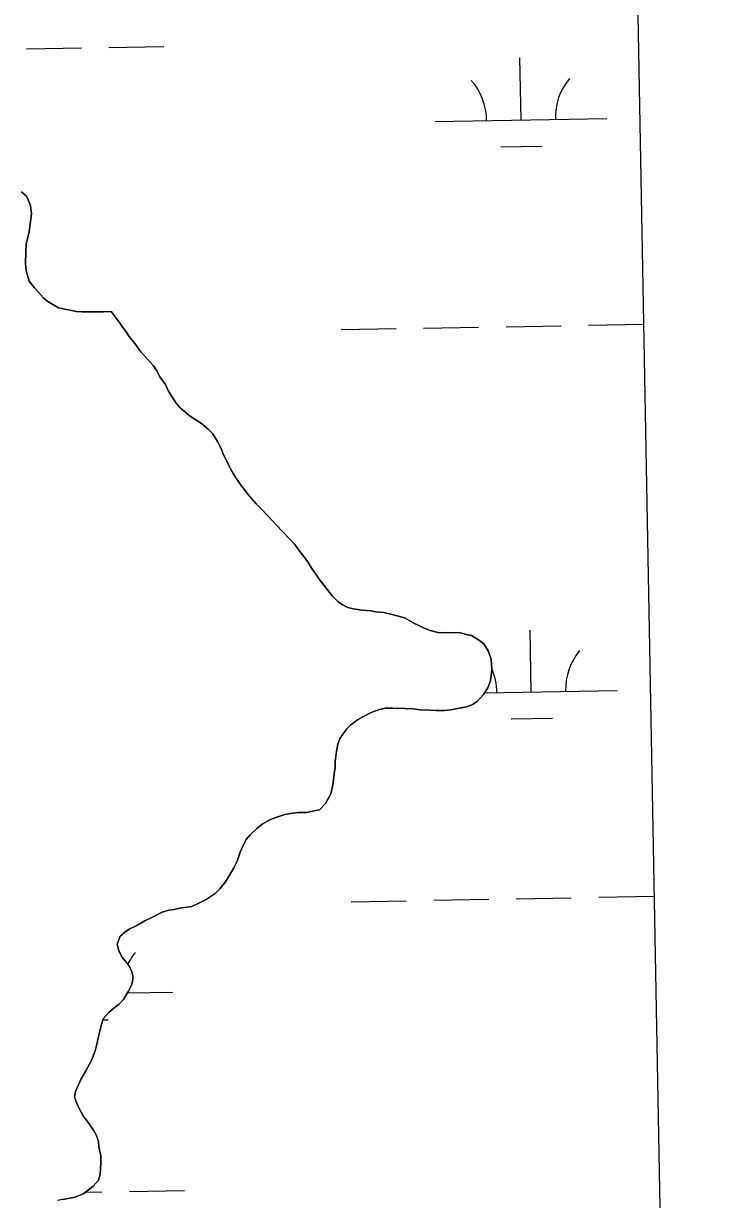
# Model space of a CAD drawing. Extents: x 3914892 to 3953151, y 242587 to 268572.
# Drawn here: x 3950631 to 3951034, y 252181 to 252865 of the extents above; entities that cross this region are included whole.
import ezdxf

# ---------------------------------------------------------------- set-up
doc = ezdxf.new("R2010")
doc.units = 0
for name, color, linetype in [('V-GRID-FRAM', 7, 'Continuous'), ('V-TOPO-SHOR', 7, 'Continuous'), ('V-WETL-SWMP', 7, 'Continuous')]:
    doc.layers.add(name, color=color, linetype=linetype)

msp = doc.modelspace()

# ---------------------------------------------------------------- linework, layer by layer
at = {"layer": 'V-GRID-FRAM'}
msp.add_lwpolyline([(3918836.61, 266200.25), (3950733.29, 266770.94), (3951066.49, 248591.34), (3919153.95, 248020.36), (3918836.61, 266200.25)], dxfattribs=at)
at = {"layer": 'V-TOPO-SHOR'}
for points in [[(3950629.52, 252767.48), (3950632.63, 252764.61), (3950634.88, 252759.37), (3950635.34, 252754.57), (3950634.59, 252748.82), (3950634.06, 252744.06), (3950633.18, 252740.89), (3950632.28, 252737.33), (3950632.14, 252732.16), (3950631.97, 252725.99), (3950632.24, 252721.4), (3950634.07, 252715.38), (3950637.15, 252711.51), (3950642.56, 252705.58), (3950644.89, 252703.53), (3950651.17, 252699.97), (3950656.71, 252698.82), (3950661.47, 252697.89), (3950664.65, 252697.61), (3950671.62, 252697.61), (3950677.2, 252697.66), (3950681.78, 252697.73), (3950686.58, 252691.43), (3950688.5, 252688.58), (3950690.42, 252685.94), (3950692.14, 252683.31), (3950694.84, 252680.05), (3950699.06, 252674.35), (3950701.19, 252672.1), (3950706.41, 252666.19), (3950708.32, 252663.35), (3950710.02, 252659.91), (3950713.28, 252655.44), (3950714.97, 252651.81), (3950716.69, 252648.97), (3950719.55, 252644.52), (3950721.68, 252642.07), (3950727.12, 252637.34), (3950731.04, 252634.84), (3950734.17, 252632.76), (3950738.06, 252629.47), (3950740.77, 252626.61), (3950743.63, 252622.14), (3950745.71, 252618.1), (3950746.82, 252614.89), (3950748.52, 252611.65), (3950750.98, 252606.81)], [(3950750.98, 252606.81), (3950752.5, 252603.98), (3950754.21, 252601.14), (3950757.27, 252596.68), (3950759.39, 252593.83), (3950761.89, 252590.57), (3950766.14, 252586.07), (3950768.85, 252583.21), (3950772.72, 252579.12), (3950775.44, 252576.26), (3950777.95, 252573.6), (3950781.43, 252569.92), (3950785.3, 252565.83), (3950788.6, 252562.36), (3950790.9, 252559.11), (3950793.01, 252556.26), (3950796.08, 252552.19), (3950797.98, 252548.95), (3950800.09, 252545.91), (3950803.35, 252541.44), (3950805.67, 252538.58), (3950807.59, 252535.94), (3950810.28, 252532.48), (3950813.58, 252529.21), (3950816.31, 252527.34), (3950819.45, 252525.66), (3950822.42, 252524.98), (3950827.78, 252524.23), (3950832.74, 252523.7), (3950835.72, 252523.22), (3950840.28, 252522.7), (3950846.02, 252521.34), (3950852.35, 252519.77), (3950857.84, 252516.64), (3950860.59, 252515.17), (3950863.34, 252513.9), (3950867.29, 252512.39), (3950872.43, 252511.06), (3950876.41, 252511.15), (3950880.99, 252511.02), (3950884.18, 252511.13), (3950888.33, 252510.02), (3950891.3, 252509.34), (3950895.42, 252506.84), (3950898.54, 252504.56), (3950901.02, 252500.51), (3950902.49, 252496.29), (3950903, 252493.09), (3950903.1, 252489.5), (3950902.33, 252483.15), (3950900.82, 252479.01), (3950898.33, 252475.09), (3950894.63, 252471.01), (3950891.79, 252469.3), (3950888.57, 252467.99), (3950883.17, 252466.95), (3950879.36, 252466.26), (3950875.56, 252465.76), (3950870.59, 252465.9), (3950867.21, 252465.99), (3950861.44, 252466.15), (3950857.27, 252466.86), (3950852.5, 252466.99), (3950845.53, 252467.18), (3950841.15, 252467.11), (3950837.14, 252466.22), (3950832.91, 252464.74), (3950828.06, 252462.09), (3950825.03, 252460.38), (3950821.17, 252457.5), (3950818.71, 252455.18), (3950816.44, 252452.05), (3950814.77, 252449.31), (3950813.48, 252446.16), (3950812.77, 252441.99), (3950812.02, 252436.44), (3950811.92, 252432.66), (3950811.42, 252428.89), (3950810.64, 252422.33), (3950809.51, 252417.39), (3950806.36, 252411.7), (3950802.88, 252408.01), (3950799.88, 252407.49), (3950795.27, 252406.43), (3950790.29, 252406.56), (3950786.09, 252405.88), (3950782.69, 252405.38), (3950778.06, 252403.71), (3950774.44, 252402.42), (3950769.59, 252399.76), (3950766.53, 252397.26), (3950762.65, 252393.58), (3950760.18, 252390.86), (3950758.07, 252386.54), (3950756.79, 252383.38), (3950755.06, 252378.25), (3950753.16, 252374.32), (3950750.44, 252369.62), (3950748.15, 252366.1), (3950744.86, 252362.2), (3950742.19, 252359.49)], [(3950742.19, 252359.49), (3950736.91, 252355.85), (3950732.68, 252353.77), (3950728.64, 252351.89), (3950721.64, 252350.89), (3950718.44, 252350.18), (3950715.24, 252349.67), (3950711.42, 252348.58), (3950706.17, 252345.74), (3950701.32, 252343.48), (3950696.67, 252340.82), (3950692.63, 252338.94), (3950689.38, 252336.64), (3950686.94, 252334.52), (3950685.22, 252329.98), (3950686.11, 252326.18), (3950688, 252322.54), (3950690.12, 252320.09), (3950692.43, 252317.04), (3950693.74, 252313.82), (3950694.45, 252310.61), (3950693.73, 252306.45), (3950691.83, 252302.52), (3950688.92, 252297.82), (3950686.45, 252295.1), (3950683.41, 252292.99), (3950680.34, 252290.29), (3950677.06, 252286.59), (3950675.73, 252281.85), (3950674.6, 252277.1), (3950673.46, 252271.75), (3950672.36, 252268), (3950670.21, 252262.28), (3950667.06, 252256.2), (3950664.35, 252251.69), (3950662.66, 252248.15), (3950660.95, 252244.21), (3950660.47, 252241.04), (3950661.57, 252237.82), (3950662.89, 252234.8), (3950665.35, 252230.15), (3950669, 252225.47), (3950671.49, 252221.82), (3950673.01, 252218.99), (3950674.3, 252215.17), (3950674.61, 252212.17), (3950675.67, 252206.96), (3950675.75, 252202.78), (3950675.36, 252196.02), (3950674.28, 252192.66), (3950671.19, 252189.16), (3950665.9, 252184.93), (3950660.86, 252182.88), (3950656.66, 252181.99), (3950653.46, 252181.49), (3950650.45, 252180.97)]]:
    msp.add_lwpolyline(points, dxfattribs=at)
at = {"layer": 'V-WETL-SWMP'}
for p, q in [((3950985.37, 253017.12), (3951010.15, 251665.08)), ((3950632.45, 252850.51), (3950664.45, 252851.09)), ((3950680.44, 252851.37), (3950712.44, 252851.95)), ((3950920.08, 252809.22), (3950919.44, 252845.22)), ((3950870.09, 252808.33), (3950970.07, 252810.12)), ((3950908.36, 252793.58), (3950932.35, 252794.01)), ((3950632.63, 252764.61), (3950629.52, 252767.48)), ((3950634.88, 252759.37), (3950632.63, 252764.61)), ((3950635.34, 252754.58), (3950634.88, 252759.37)), ((3950634.59, 252748.82), (3950635.34, 252754.58)), ((3950633.18, 252740.89), (3950634.06, 252744.05)), ((3950634.06, 252744.05), (3950634.59, 252748.82)), ((3950632.14, 252732.16), (3950632.28, 252737.33)), ((3950632.28, 252737.33), (3950633.18, 252740.89)), ((3950631.97, 252725.99), (3950632.14, 252732.16)), ((3950632.24, 252721.4), (3950631.97, 252725.99)), ((3950634.07, 252715.38), (3950632.24, 252721.4)), ((3950637.15, 252711.51), (3950634.07, 252715.38)), ((3950642.56, 252705.58), (3950637.15, 252711.51)), ((3950644.89, 252703.53), (3950642.56, 252705.58)), ((3950651.17, 252699.97), (3950644.89, 252703.53)), ((3950656.71, 252698.82), (3950651.17, 252699.97)), ((3950661.47, 252697.89), (3950656.71, 252698.82)), ((3950664.65, 252697.61), (3950661.47, 252697.89)), ((3950671.62, 252697.61), (3950664.65, 252697.61)), ((3950677.2, 252697.66), (3950671.62, 252697.61)), ((3950681.78, 252697.73), (3950677.2, 252697.66)), ((3950686.58, 252691.43), (3950681.78, 252697.73)), ((3950688.5, 252688.59), (3950686.58, 252691.43)), ((3950690.42, 252685.94), (3950688.5, 252688.59)), ((3950863.39, 252688.12), (3950895.39, 252688.69)), ((3950911.39, 252688.98), (3950943.38, 252689.55)), ((3950959.38, 252689.84), (3950991.36, 252690.41)), ((3950692.14, 252683.31), (3950690.42, 252685.94)), ((3950694.84, 252680.05), (3950692.14, 252683.31)), ((3950815.4, 252687.26), (3950847.4, 252687.83)), ((3950699.06, 252674.35), (3950694.84, 252680.05)), ((3950701.19, 252672.1), (3950699.06, 252674.35)), ((3950706.41, 252666.19), (3950701.19, 252672.1)), ((3950708.32, 252663.35), (3950706.41, 252666.19)), ((3950710.02, 252659.91), (3950708.32, 252663.35)), ((3950713.28, 252655.44), (3950710.02, 252659.91)), ((3950714.97, 252651.81), (3950713.28, 252655.44)), ((3950716.69, 252648.97), (3950714.97, 252651.81)), ((3950719.55, 252644.51), (3950716.69, 252648.97)), ((3950721.68, 252642.07), (3950719.55, 252644.51)), ((3950727.12, 252637.34), (3950721.68, 252642.07)), ((3950731.04, 252634.84), (3950727.12, 252637.34)), ((3950734.17, 252632.76), (3950731.04, 252634.84)), ((3950738.06, 252629.47), (3950734.17, 252632.76)), ((3950740.77, 252626.6), (3950738.06, 252629.47)), ((3950743.63, 252622.14), (3950740.77, 252626.6)), ((3950745.71, 252618.1), (3950743.63, 252622.14)), ((3950746.82, 252614.89), (3950745.71, 252618.1)), ((3950748.52, 252611.65), (3950746.82, 252614.89)), ((3950750.98, 252606.81), (3950748.52, 252611.65)), ((3950752.5, 252603.98), (3950750.98, 252606.81)), ((3950754.21, 252601.14), (3950752.5, 252603.98)), ((3950757.27, 252596.68), (3950754.21, 252601.14)), ((3950759.39, 252593.83), (3950757.27, 252596.68)), ((3950761.89, 252590.57), (3950759.39, 252593.83)), ((3950766.14, 252586.07), (3950761.89, 252590.57)), ((3950768.85, 252583.21), (3950766.14, 252586.07)), ((3950772.72, 252579.12), (3950768.85, 252583.21)), ((3950775.43, 252576.26), (3950772.72, 252579.12)), ((3950777.95, 252573.6), (3950775.43, 252576.26)), ((3950781.43, 252569.92), (3950777.95, 252573.6)), ((3950785.31, 252565.83), (3950781.43, 252569.92)), ((3950788.6, 252562.36), (3950785.31, 252565.83)), ((3950790.9, 252559.11), (3950788.6, 252562.36)), ((3950793.01, 252556.26), (3950790.9, 252559.11)), ((3950796.08, 252552.19), (3950793.01, 252556.26)), ((3950797.99, 252548.95), (3950796.08, 252552.19)), ((3950800.09, 252545.91), (3950797.99, 252548.95)), ((3950803.36, 252541.44), (3950800.09, 252545.91)), ((3950805.67, 252538.58), (3950803.36, 252541.44)), ((3950807.59, 252535.94), (3950805.67, 252538.58)), ((3950810.28, 252532.48), (3950807.59, 252535.94)), ((3950813.58, 252529.21), (3950810.28, 252532.48)), ((3950816.31, 252527.34), (3950813.58, 252529.21)), ((3950819.45, 252525.66), (3950816.31, 252527.34)), ((3950822.42, 252524.98), (3950819.45, 252525.66)), ((3950827.78, 252524.23), (3950822.42, 252524.98)), ((3950832.74, 252523.7), (3950827.78, 252524.23)), ((3950835.72, 252523.22), (3950832.74, 252523.7)), ((3950840.28, 252522.7), (3950835.72, 252523.22)), ((3950846.02, 252521.34), (3950840.28, 252522.7)), ((3950852.35, 252519.77), (3950846.02, 252521.34)), ((3950857.84, 252516.64), (3950852.35, 252519.77)), ((3950860.59, 252515.17), (3950857.84, 252516.64)), ((3950863.34, 252513.9), (3950860.59, 252515.17)), ((3950867.29, 252512.39), (3950863.34, 252513.9)), ((3950872.43, 252511.06), (3950867.29, 252512.39)), ((3950876.41, 252511.15), (3950872.43, 252511.06)), ((3950880.99, 252511.02), (3950876.41, 252511.15)), ((3950884.18, 252511.13), (3950880.99, 252511.02)), ((3950888.33, 252510.02), (3950884.18, 252511.13)), ((3950926.03, 252476.6), (3950925.39, 252512.6)), ((3950891.3, 252509.34), (3950888.33, 252510.02)), ((3950895.41, 252506.84), (3950891.3, 252509.34)), ((3950898.54, 252504.57), (3950895.41, 252506.84)), ((3950901.02, 252500.51), (3950898.54, 252504.57)), ((3950902.49, 252496.29), (3950901.02, 252500.51)), ((3950903, 252493.09), (3950902.49, 252496.29)), ((3950903.1, 252489.5), (3950903, 252493.09)), ((3950900.82, 252479.01), (3950902.33, 252483.15)), ((3950902.33, 252483.15), (3950903.1, 252489.5)), ((3950898.33, 252475.09), (3950900.82, 252479.01)), ((3950898.98, 252476.12), (3950976.02, 252477.5)), ((3950891.79, 252469.3), (3950894.63, 252471.01)), ((3950894.63, 252471.01), (3950898.33, 252475.09)), ((3950828.06, 252462.09), (3950832.92, 252464.74)), ((3950832.92, 252464.74), (3950837.14, 252466.22)), ((3950837.14, 252466.22), (3950841.15, 252467.11)), ((3950841.15, 252467.11), (3950845.53, 252467.18)), ((3950845.53, 252467.18), (3950852.5, 252466.99)), ((3950852.5, 252466.99), (3950857.27, 252466.86)), ((3950857.27, 252466.86), (3950861.43, 252466.15)), ((3950861.43, 252466.15), (3950867.21, 252465.99)), ((3950867.21, 252465.99), (3950870.59, 252465.9)), ((3950870.59, 252465.9), (3950875.56, 252465.76)), ((3950875.56, 252465.76), (3950879.36, 252466.26)), ((3950879.36, 252466.26), (3950883.17, 252466.95)), ((3950883.17, 252466.95), (3950888.57, 252467.99)), ((3950888.57, 252467.99), (3950891.79, 252469.3)), ((3950818.71, 252455.18), (3950821.17, 252457.5)), ((3950821.17, 252457.5), (3950825.03, 252460.38)), ((3950825.03, 252460.38), (3950828.06, 252462.09)), ((3950914.31, 252460.96), (3950938.31, 252461.39)), ((3950813.48, 252446.16), (3950814.77, 252449.31)), ((3950814.77, 252449.31), (3950816.44, 252452.05)), ((3950816.44, 252452.05), (3950818.71, 252455.18)), ((3950812.77, 252441.99), (3950813.48, 252446.16)), ((3950811.92, 252432.66), (3950812.02, 252436.44)), ((3950812.02, 252436.44), (3950812.77, 252441.99)), ((3950810.64, 252422.34), (3950811.42, 252428.89)), ((3950811.42, 252428.89), (3950811.92, 252432.66)), ((3950809.51, 252417.39), (3950810.64, 252422.34)), ((3950806.36, 252411.7), (3950809.51, 252417.39)), ((3950799.88, 252407.49), (3950802.88, 252408.01)), ((3950802.88, 252408.01), (3950806.36, 252411.7)), ((3950769.59, 252399.76), (3950774.44, 252402.42)), ((3950774.44, 252402.42), (3950778.06, 252403.71)), ((3950778.06, 252403.71), (3950782.69, 252405.38)), ((3950782.69, 252405.38), (3950786.09, 252405.88)), ((3950786.09, 252405.88), (3950790.29, 252406.56)), ((3950790.29, 252406.56), (3950795.27, 252406.43)), ((3950795.27, 252406.43), (3950799.88, 252407.49)), ((3950762.65, 252393.58), (3950766.53, 252397.26)), ((3950766.53, 252397.26), (3950769.59, 252399.76)), ((3950758.07, 252386.54), (3950760.18, 252390.86)), ((3950760.18, 252390.86), (3950762.65, 252393.58)), ((3950755.06, 252378.25), (3950756.79, 252383.39)), ((3950756.79, 252383.39), (3950758.07, 252386.54)), ((3950750.44, 252369.62), (3950753.16, 252374.32)), ((3950753.16, 252374.32), (3950755.06, 252378.25)), ((3950748.15, 252366.1), (3950750.44, 252369.62)), ((3950742.19, 252359.49), (3950744.86, 252362.2)), ((3950744.86, 252362.2), (3950748.15, 252366.1)), ((3950728.64, 252351.89), (3950732.68, 252353.77)), ((3950732.68, 252353.77), (3950736.92, 252355.85)), ((3950736.92, 252355.85), (3950742.19, 252359.49)), ((3950821.35, 252354.64), (3950853.35, 252355.21)), ((3950869.34, 252355.5), (3950901.34, 252356.07)), ((3950917.34, 252356.36), (3950949.33, 252356.93)), ((3950965.33, 252357.21), (3950997.32, 252357.79)), ((3950706.17, 252345.74), (3950711.42, 252348.58)), ((3950711.42, 252348.58), (3950715.24, 252349.67)), ((3950715.24, 252349.67), (3950718.44, 252350.18)), ((3950718.44, 252350.18), (3950721.64, 252350.89)), ((3950721.64, 252350.89), (3950728.64, 252351.89)), ((3950692.64, 252338.94), (3950696.67, 252340.82)), ((3950696.67, 252340.82), (3950701.32, 252343.48)), ((3950701.32, 252343.48), (3950706.17, 252345.74)), ((3950685.22, 252329.98), (3950686.94, 252334.52)), ((3950686.94, 252334.52), (3950689.39, 252336.64)), ((3950689.39, 252336.64), (3950692.64, 252338.94)), ((3950686.11, 252326.18), (3950685.22, 252329.98)), ((3950688, 252322.54), (3950686.11, 252326.18)), ((3950690.12, 252320.09), (3950688, 252322.54)), ((3950692.43, 252317.04), (3950690.12, 252320.09)), ((3950693.74, 252313.82), (3950692.43, 252317.04)), ((3950694.45, 252310.61), (3950693.74, 252313.82)), ((3950691.83, 252302.52), (3950693.73, 252306.45)), ((3950693.73, 252306.45), (3950694.45, 252310.61)), ((3950688.92, 252297.82), (3950691.83, 252302.52)), ((3950691.24, 252301.56), (3950717.68, 252302.03)), ((3950680.34, 252290.29), (3950683.41, 252292.99)), ((3950683.41, 252292.99), (3950686.45, 252295.1)), ((3950686.45, 252295.1), (3950688.92, 252297.82)), ((3950675.73, 252281.85), (3950677.06, 252286.59)), ((3950676.85, 252285.87), (3950679.97, 252285.93)), ((3950677.06, 252286.59), (3950680.34, 252290.29)), ((3950674.6, 252277.1), (3950675.73, 252281.85)), ((3950672.36, 252268), (3950673.46, 252271.75)), ((3950673.46, 252271.75), (3950674.6, 252277.1)), ((3950670.21, 252262.28), (3950672.36, 252268)), ((3950667.06, 252256.2), (3950670.21, 252262.28)), ((3950662.66, 252248.15), (3950664.35, 252251.69)), ((3950664.35, 252251.69), (3950667.06, 252256.2)), ((3950660.47, 252241.04), (3950660.95, 252244.21)), ((3950660.95, 252244.21), (3950662.66, 252248.15)), ((3950661.58, 252237.82), (3950660.47, 252241.04)), ((3950662.89, 252234.8), (3950661.58, 252237.82)), ((3950665.35, 252230.15), (3950662.89, 252234.8)), ((3950669, 252225.47), (3950665.35, 252230.15)), ((3950671.49, 252221.82), (3950669, 252225.47)), ((3950673.01, 252218.99), (3950671.49, 252221.82)), ((3950674.3, 252215.17), (3950673.01, 252218.99)), ((3950674.61, 252212.17), (3950674.3, 252215.17)), ((3950675.67, 252206.97), (3950674.61, 252212.17)), ((3950675.75, 252202.78), (3950675.67, 252206.97)), ((3950674.28, 252192.66), (3950675.36, 252196.02)), ((3950675.36, 252196.02), (3950675.75, 252202.78)), ((3950665.9, 252184.93), (3950671.19, 252189.16)), ((3950671.19, 252189.16), (3950674.28, 252192.66)), ((3950656.66, 252181.99), (3950660.86, 252182.88)), ((3950660.86, 252182.88), (3950665.9, 252184.93)), ((3950666.83, 252185.67), (3950676.35, 252185.84)), ((3950692.35, 252186.13), (3950724.34, 252186.7)), ((3950653.46, 252181.49), (3950656.66, 252181.99))]:
    msp.add_line(p, q, dxfattribs=at)
for centre, start, end in [((3950864.84, 252808.71), 0.25318, 41.79684), ((3950975.31, 252810.69), 140.25318, 181.79684), ((3950981.26, 252478.06), 140.25318, 181.79684), ((3950870.79, 252476.09), 0.25318, 23.61421), ((3950722.92, 252302.6), 140.25318, 153.38167)]:
    msp.add_arc(centre, 35.25, start, end, dxfattribs=at)

doc.saveas('drawing.dxf')
